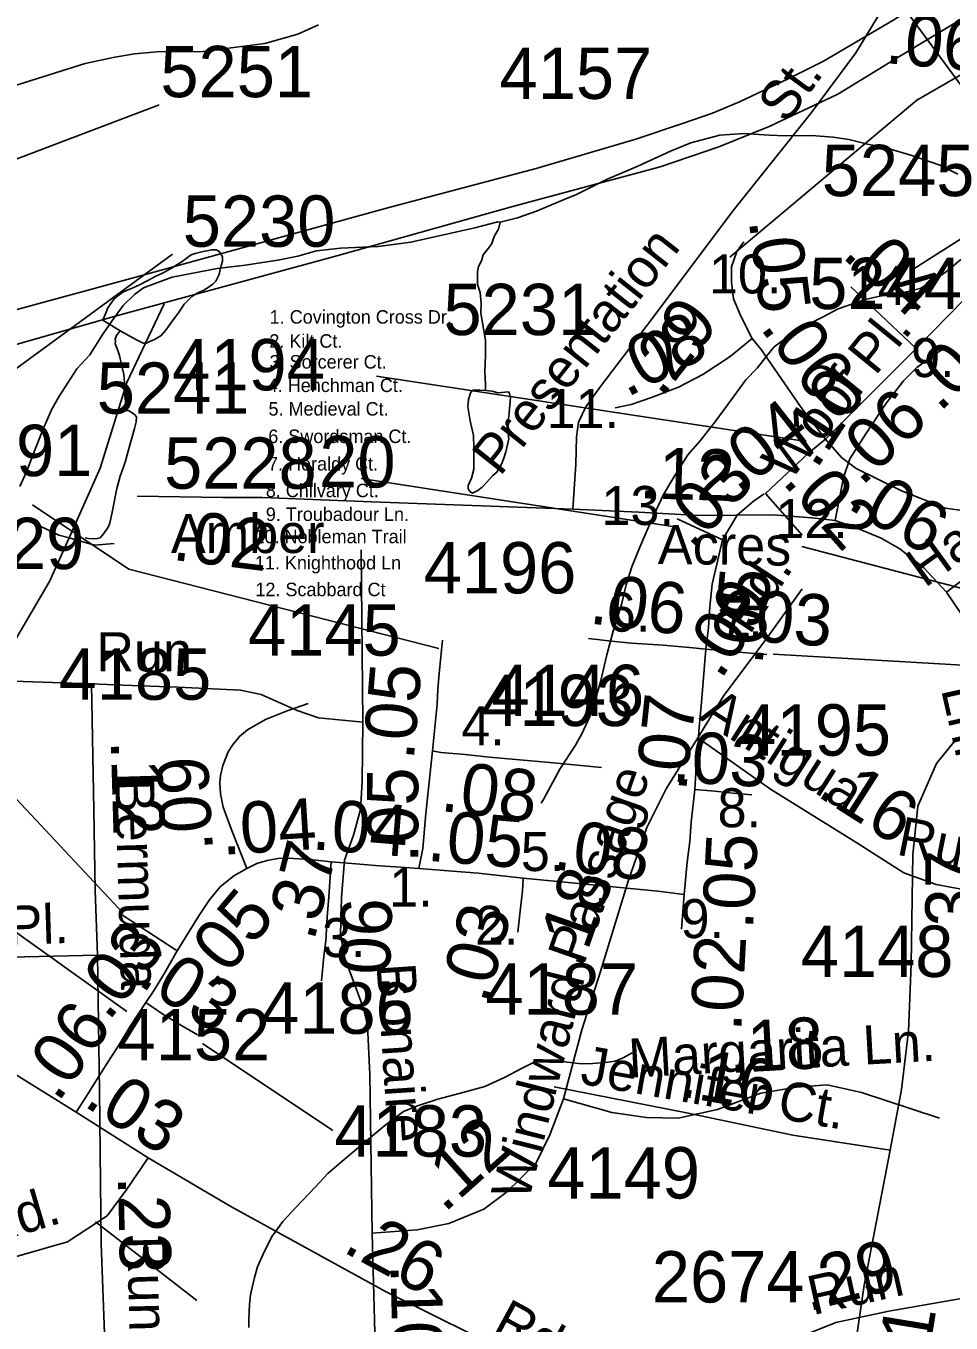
# Model space of a CAD drawing. Extents: x 2169602 to 2449496, y 721995 to 810662.
# Drawn here: x 2403794 to 2406048, y 797480 to 800639 of the extents above; entities that cross this region are included whole.
import ezdxf

# ---------------------------------------------------------------- set-up
doc = ezdxf.new("R2010")
doc.units = 0
doc.layers.add('Default', color=7, linetype='Continuous')

msp = doc.modelspace()

# ---------------------------------------------------------------- linework, layer by layer
at = {"layer": 'Default'}
for p, q in [((2405489.9, 801286.9), (2406019.8, 800565.3)), ((2406019.8, 800565.3), (2406569.2, 799817.1)), ((2403294.3, 800133.5), (2404118.5, 800446.6)), ((2403519.9, 799622.4), (2404150.8, 800082.9)), ((2405962.6, 799853.1), (2405804, 800003.6)), ((2405962.6, 799853.1), (2406121.3, 800016)), ((2405741.8, 799632.6), (2405962.6, 799853.1)), ((2405679.3, 799629.3), (2404647.8, 799785.8)), ((2405384.6, 799417.5), (2404611, 799537.2)), ((2406036.3, 799259.9), (2406417.8, 799553.3)), ((2405595.6, 799500.6), (2405685.3, 799399.1)), ((2405490.9, 799387.3), (2405380.6, 799438.2)), ((2404615, 798943.7), (2404610.6, 799363)), ((2404030.8, 798478.1), (2403418.4, 799132)), ((2405614.8, 799108.9), (2406089.1, 799081.3)), ((2404040, 798238.7), (2403317.1, 798754.4)), ((2404224.2, 798160.4), (2404541.9, 797948.6)), ((2403963.7, 797726.4), (2404210.6, 797535.2))]:
    msp.add_line(p, q, dxfattribs=at)
for points in [[(2403377.2, 799750.9), (2404006.2, 799930.7), (2404551.3, 800079.3), (2404977.4, 800198.2), (2405339, 800295.7), (2405481.7, 800344.8), (2405604.6, 800394), (2405771.8, 800472.6), (2405924.3, 800566), (2406071.9, 800654.5), (2406189.9, 800733.2), (2406384.3, 800910.5), (2406582.3, 801100.2), (2406756.1, 801317.5), (2406904.8, 801533.2), (2407002, 801710.2), (2407163.8, 802046.1), (2407288.3, 802310.2), (2407429.5, 802608.9), (2407524.8, 802817.7), (2407686.9, 803154.5), (2407747.7, 803289.7), (2407772, 803339.7)], [(2405508.9, 800075.9), (2405964.8, 800458.1), (2406738.3, 800904.8)], [(2403279.8, 799814.7), (2404050, 800023.8), (2404681.3, 800197.8), (2405036.8, 800292.1), (2405279.5, 800363.6), (2405393.2, 800401.5), (2405466.5, 800426.7), (2405532.1, 800454.5), (2405650.9, 800510.1), (2405736.7, 800553), (2405908.5, 800654), (2406161.1, 800815.5)], [(2405126.7, 799462.4), (2405133.4, 799571.4), (2405135.7, 799638.5), (2405140.6, 799674.1), (2405158.4, 799711.7), (2405194, 799761.2), (2405320.5, 799927.3), (2405514.5, 800186.6), (2405707.9, 800428.3), (2405815.9, 800573.8), (2405907.4, 800725.1)], [(2404506.6, 800641.4), (2404456.2, 800619), (2404376.5, 800596.3), (2404225.4, 800577), (2404113, 800575.6), (2404059, 800571.4), (2404010.7, 800562.8), (2403938.1, 800547.2), (2403687.5, 800468.8)], [(2405950.9, 800043.7), (2406733.7, 800541), (2407056.1, 800637.7)], [(2404949.5, 800161.5), (2404991.5, 800171.8), (2405037.6, 800188.3), (2405105.3, 800216.6), (2405135.2, 800228.7), (2405208.8, 800265.1), (2405284.9, 800297.4), (2405364.5, 800334), (2405414.1, 800354.1), (2405484.4, 800372.7), (2405544.1, 800377), (2405604.4, 800373.2), (2405644.4, 800371.6), (2405708.1, 800372.1), (2405760.2, 800368.3), (2405798.4, 800362.5), (2405844.5, 800350.7), (2405886.5, 800342.7), (2405952.6, 800323.4), (2406020.4, 800299.7), (2406064.5, 800278.1)], [(2403779.6, 799517.4), (2403795.4, 799553.1), (2403811, 799593.4), (2403835, 799655.5), (2403856.5, 799703.7), (2403874.2, 799735.5), (2403917.8, 799804), (2403950, 799838.1), (2403981.6, 799888), (2404009.3, 799928.5), (2404031.2, 799958.4), (2404058.9, 799984.6), (2404080.9, 800000.8), (2404106.7, 800011.1), (2404150.6, 800027.2), (2404260.3, 800047.9), (2404328.4, 800056.2), (2404408.1, 800068.5), (2404456.3, 800078.7), (2404502, 800091.2), (2404560.1, 800097.4), (2404652.1, 800101.8), (2404732.1, 800112.4), (2404825.6, 800133.2), (2404887.5, 800147.3), (2404943.5, 800161.6), (2404949.5, 800161.5)], [(2404913.8, 799751.5), (2404913.8, 799765.7), (2404911.7, 799797.7), (2404913.8, 799837.5), (2404913.4, 799873.7), (2404902.7, 799939.4), (2404902.9, 799963.3), (2404900.4, 799989.6), (2404894.3, 800009.2), (2404894.3, 800031.5), (2404894.1, 800041.3), (2404896.6, 800053.5), (2404904.3, 800067.3), (2404908, 800081.3), (2404918.1, 800093.6), (2404928.1, 800107.5), (2404935.7, 800127.5), (2404945.6, 800143.8), (2404949.5, 800161.5)], [(2404023.6, 799896.3), (2404063.3, 799874.9), (2404080, 799866.7), (2404088, 799866.7), (2404097.6, 799870.9), (2404107.6, 799875.1), (2404123.8, 799885.2), (2404133.9, 799897.1), (2404151.5, 799921.1), (2404167.3, 799943.1), (2404179.4, 799961.2), (2404193.1, 799975.3), (2404200.9, 799981.4), (2404213.2, 799989.3), (2404227.2, 799995.7), (2404240.9, 800003.8), (2404249.1, 800009.8), (2404256.7, 800017.6), (2404264.9, 800033.8), (2404268.4, 800049.9), (2404272.9, 800065.9), (2404272.7, 800075.6), (2404270.4, 800081.7), (2404268.4, 800085.6), (2404264.5, 800089.9), (2404258.4, 800093.6), (2404246.5, 800093.8), (2404238.5, 800091.8), (2404226.2, 800089.5), (2404206.5, 800085.2), (2404196.8, 800081.4), (2404190.7, 800077.5), (2404174.5, 800065.3), (2404148.4, 800049), (2404126.9, 800036.8), (2404109.1, 800029), (2404090.8, 800018.8), (2404070.7, 800008.8), (2404053.3, 800000.5), (2404033.2, 799992.6), (2404021.3, 799984.3), (2404009.4, 799974.3), (2403993.4, 799952.4), (2403987.7, 799938.2), (2403981.1, 799922.2), (2404023.6, 799896.3)], [(2405563.4, 799878.1), (2405536.4, 799930.5), (2405517.7, 799974.5), (2405512.7, 800015.1), (2405512.7, 800052.3), (2405526.2, 800089.6), (2405543.1, 800113.3)], [(2405049.5, 798746.5), (2405055.5, 798756.6), (2405095, 798828.9), (2405133, 798887.2), (2405148.6, 798915.3), (2405168.2, 798957.4), (2405180.3, 798993.2), (2405193.9, 799041.5), (2405209.5, 799107.3), (2405225, 799165.4), (2405244.7, 799229.7), (2405256.6, 799277.8), (2405270.2, 799321.6), (2405290, 799369.7), (2405317.5, 799434.1), (2405347.3, 799498.2), (2405374.9, 799544.3), (2405406.7, 799594.7), (2405436.5, 799628.7), (2405474.4, 799676.9), (2405503.9, 799717.1), (2405547.6, 799777.4), (2405575.7, 799805.2), (2405599.3, 799835.3), (2405617.1, 799857.7), (2405654.8, 799885.7), (2405698.7, 799911.9), (2405735, 799930), (2405772.7, 799950.2), (2405838.6, 799972.7), (2405874.2, 799981.1), (2405928.4, 799989.2), (2405972.3, 799999.6), (2405997.9, 800013.5), (2406039.9, 800043.7), (2406071.9, 800070.1)], [(2403899.3, 799392.1), (2403975, 799562.1), (2404040, 799770.7), (2404130.8, 799962.4)], [(2404023.6, 799896.3), (2404015.6, 799886.5), (2404011.9, 799876.5), (2404012.1, 799870.4), (2404011.9, 799864.4), (2404017.8, 799848.5), (2404021.7, 799836.5), (2404028.1, 799810.4), (2404032.4, 799790.3), (2404034.4, 799770.5), (2404034.4, 799754.7), (2404034.8, 799736.4), (2404036.7, 799724.8), (2404036.5, 799708.6), (2404036.9, 799702.4)], [(2405563.4, 799878.1), (2405509.3, 799834.1), (2405443.2, 799790.1), (2405384, 799759.6), (2405318, 799734.3), (2405268.9, 799717.3), (2405229.9, 799708.9)], [(2405741.8, 799632.6), (2405683, 799710.1), (2405585.5, 799851), (2405563.4, 799878.1)], [(2405765.2, 799434.6), (2405785.7, 799539.3), (2405801, 799585), (2405840.2, 799645.9), (2405888.1, 799717.7), (2405931.6, 799774.3), (2405964.3, 799806.9), (2406003.5, 799835.2), (2406038.3, 799859.1)], [(2404913.8, 799751.5), (2404899.8, 799751.6), (2404884, 799751.6), (2404877.9, 799747.2), (2404871.9, 799729.5), (2404870.3, 799711.5), (2404876.5, 799677.2), (2404884.5, 799641.6), (2404884.9, 799613.5), (2404884.9, 799585.5), (2404884.9, 799559.6), (2404879.5, 799537.7), (2404871.3, 799519.4), (2404871.3, 799511.3), (2404875.4, 799505.4), (2404881.6, 799501.3), (2404895.3, 799507.7), (2404905.2, 799515.6), (2404917.3, 799527.5), (2404931, 799543.6), (2404941, 799551.9), (2404952.7, 799572), (2404958.5, 799586.1), (2404962.8, 799601.7), (2404970.8, 799633.8), (2404966.5, 799662), (2404970.4, 799687.8), (2404974.3, 799733.9), (2404972, 799743.9), (2404969.8, 799747.9), (2404943.9, 799745.7), (2404930.2, 799749.5), (2404913.8, 799751.5)], [(2403938.3, 799392), (2403946.7, 799390.3), (2403958.4, 799390.2), (2403968.2, 799390.3), (2403974.6, 799392.2), (2403984.2, 799402.5), (2403994.7, 799418.4), (2403998.3, 799428.4), (2404004.1, 799454.7), (2404015.8, 799512.5), (2404023.8, 799542.6), (2404035.5, 799576.5), (2404045.3, 799612.7), (2404052.9, 799638.7), (2404058.8, 799658.9), (2404062.7, 799674.6), (2404063.1, 799686.7), (2404059, 799692.6), (2404050.6, 799698.7), (2404042.8, 799702.7), (2404036.9, 799702.4)], [(2405741.8, 799632.6), (2405701.7, 799599.6), (2405595.6, 799500.6)], [(2405741.8, 799632.6), (2405780.5, 799588.1), (2405816.4, 799560.9), (2405926.8, 799506.4), (2406034.3, 799464.8), (2406127, 799451.6), (2406324.1, 799444.3), (2406544.8, 799439.7)], [(2405126.7, 799462.4), (2404636.2, 799479.9), (2404370.2, 799490.3), (2404273.5, 799490.3), (2404064.8, 799494.1)], [(2405490.9, 799387.3), (2405526.7, 799447.6), (2405565.4, 799480.6), (2405592.7, 799499.2)], [(2404799.8, 799122.8), (2404044.6, 799316.2), (2403809.8, 799472.7)], [(2405765.2, 799434.6), (2405708.7, 799440.7), (2405614.6, 799448.7), (2405433.2, 799446.6), (2405286.9, 799454.5), (2405126.7, 799462.4)], [(2403443.3, 799298.8), (2403536.4, 799333.4), (2403643.4, 799340.3), (2403698.6, 799367.9), (2403733.2, 799416.2), (2403760.8, 799433.5), (2403802.2, 799433.5), (2403874.6, 799399), (2403899.3, 799392.1)], [(2406036.3, 799259.9), (2405981.7, 799319.5), (2405922.9, 799365.2), (2405877.2, 799391.3), (2405820.6, 799415.3), (2405765.2, 799434.6)], [(2401282.1, 797195.1), (2401388.9, 797295.7), (2401621, 797432.1), (2401720.8, 797407), (2401854.9, 797332.1), (2401988, 797309.7), (2402162.9, 797407.8), (2402353.8, 797443.2), (2402519.9, 797561.3), (2402702, 797829.8), (2402841.9, 798138.6), (2403041, 798315), (2403189.8, 798390.6), (2403421.9, 798648.3), (2403521, 798833.3), (2403677.8, 798990.8), (2403851.9, 799285.8), (2403899.3, 799392.1)], [(2403899.3, 799392.1), (2403960.9, 799374.8), (2404009.2, 799378.2)], [(2405450.8, 799121.2), (2405456.8, 799173.8), (2405459.9, 799224.8), (2405465.9, 799279.3), (2405490.9, 799387.3)], [(2405683.9, 799371.4), (2406139.7, 799251.7), (2406595.6, 799251.7)], [(2405431.1, 798905), (2405494.4, 799008.6), (2405594.9, 799142.6), (2405684.9, 799268.3)], [(2406194.5, 798540.8), (2406184.4, 798594.9), (2406185.8, 798643.7), (2406192.8, 798716.3), (2406196.9, 798793.2), (2406196.9, 798837.8), (2406192.8, 798883.9), (2406178.8, 798950.3), (2406153.6, 799036.8), (2406134.1, 799092.7), (2406117.3, 799129), (2406072.5, 799207.5), (2406036.3, 799259.9)], [(2405450.8, 799121.2), (2405410.5, 799125.4), (2405346.3, 799130.9), (2405308.4, 799133.3), (2405269.3, 799135.9), (2405220.6, 799140.9), (2405164.5, 799146.9)], [(2404784.7, 798873.4), (2404795.6, 798987.4), (2404797.3, 799023.9), (2404801.1, 799062), (2404808.6, 799142.8)], [(2405423.8, 798779.1), (2405426.6, 798834.3), (2405430.6, 798876.8), (2405433.6, 798922.3), (2405438.7, 798982.7), (2405450.8, 799121.2)], [(2405450.8, 799121.2), (2405506, 799116.3), (2405549.5, 799112.1), (2405598.6, 799107.9)], [(2403954.1, 799036.9), (2403405.3, 799055.7), (2403213.8, 799063.1), (2403110.2, 799051.6), (2403038, 799006.5), (2402996.2, 798955.2), (2402950.7, 798851.6), (2402939.1, 798734.3), (2402934.4, 798467.3), (2402928.2, 798303.9), (2402911.4, 798161.5), (2402883.7, 798013.9)], [(2403954.1, 799036.9), (2403959.9, 798729), (2403963, 798533.2), (2403968.3, 798376.2)], [(2404615, 798943.7), (2404507.2, 798954.2), (2404454.8, 798972), (2404366.9, 799010.7), (2404316.7, 799021.2), (2404163.9, 799028.5), (2404030, 799033.7), (2403954.1, 799036.9)], [(2404332.1, 798586.8), (2404294.4, 798683.8), (2404274.7, 798736.2), (2404268.2, 798768.8), (2404266.1, 798795.5), (2404267.8, 798813.7), (2404273.6, 798837.7), (2404286.6, 798871.5), (2404297.2, 798887.5), (2404314.7, 798908.2), (2404334.3, 798924.6), (2404377.9, 798949.6), (2404430.2, 798971.4), (2404481.4, 798988.9)], [(2404615, 798943.7), (2404613.4, 798798.1), (2404609.2, 798731.1), (2404592.4, 798668.3), (2404570.5, 798607.6), (2404562.6, 798516.5), (2404560.5, 798426.4), (2404571, 798368.8), (2404617, 798244.2), (2404625.9, 798204.4), (2404632.2, 798085.1), (2404637.4, 797698.7)], [(2406970, 798924.1), (2406421.1, 798942.9), (2406229.6, 798950.2), (2406126.1, 798938.7), (2406053.9, 798893.7), (2406012, 798842.4), (2405966.5, 798738.7), (2405955, 798621.4), (2405950.3, 798354.4), (2405944, 798191.1), (2405927.2, 798048.7), (2405899.5, 797901)], [(2405103.6, 798026.4), (2405148.1, 798194), (2405194.1, 798336.4), (2405261.1, 798556.3), (2405306.6, 798687.1), (2405353.7, 798781.4), (2405431.1, 798905)], [(2405431.1, 798905), (2405608, 798780.3), (2405818.3, 798649.5), (2405932.8, 798576.7), (2406011.3, 798547.9), (2406081, 798534.8), (2406108.9, 798534.8), (2406194.5, 798540.8)], [(2404751.1, 798587.2), (2404760.7, 798635.4), (2404768.2, 798720.7), (2404784.7, 798873.4)], [(2404784.7, 798873.4), (2404805.2, 798869.9), (2404864, 798864.4), (2404923.8, 798858.4), (2405079.3, 798844.3), (2405196.2, 798833.3)], [(2402587.2, 798837.2), (2402848.8, 798671.7), (2403171.1, 798470.7), (2403522.6, 798238.2), (2403916.2, 797993.8)], [(2405397.9, 798524), (2405405.3, 798602.8), (2405411.1, 798653), (2405415, 798700), (2405423.8, 798779.1)], [(2405423.8, 798779.1), (2405472, 798775), (2405508.2, 798770.9), (2405562.4, 798766.7)], [(2404332.1, 798586.8), (2404356.4, 798598.9), (2404381.9, 798606.2), (2404407.4, 798611.1), (2404432.8, 798612), (2404485.6, 798609.3), (2404538, 798603)], [(2404162.9, 798386.3), (2404215, 798471.6), (2404241.1, 798510.3), (2404267, 798542.7), (2404300.4, 798569.5), (2404332.1, 798586.8)], [(2404538, 798603), (2404531.8, 798518.3), (2404528.2, 798468.1), (2404524.6, 798410.6), (2404519.8, 798373.6), (2404513.8, 798313.7)], [(2404538, 798603), (2404598, 798598), (2404655.8, 798593.8), (2404707.3, 798590.6), (2404751.1, 798587.2)], [(2404751.1, 798587.2), (2404895.8, 798575.3), (2405005.4, 798563.5)], [(2405005.4, 798563.5), (2405003.4, 798532.8), (2404998.9, 798490.2), (2404992.2, 798432)], [(2405005.4, 798563.5), (2405182.7, 798546.2), (2405333.4, 798532.1), (2405397.9, 798524)], [(2405390.8, 798438.9), (2405397.9, 798524)], [(2404162.9, 798386.3), (2404106.9, 798423.4), (2404029.7, 798473.6)], [(2404086.4, 798260.4), (2404105, 798288.6), (2404131.8, 798332.3), (2404162.9, 798386.3)], [(2403968.3, 798376.2), (2403436.2, 798363.6)], [(2403968.3, 798376.2), (2403973, 798045.3), (2403977.7, 797672.5), (2403988.1, 797389.8), (2403994.4, 797155.2)], [(2403916.2, 797993.8), (2403941.5, 798032.2), (2403962.6, 798066.4), (2403993.7, 798115.5), (2404021.9, 798159.1), (2404048.7, 798204.2), (2404086.4, 798260.4)], [(2404086.4, 798260.4), (2404127.4, 798232.5), (2404167.8, 798207.8), (2404212.1, 798181.6)], [(2405270.9, 798138.3), (2405249, 798126.2), (2405229.3, 798117.8), (2405211.6, 798115.6), (2405175.1, 798111.8), (2405147.5, 798111.5), (2405113.2, 798115), (2405083.3, 798119.2), (2405053.5, 798120.8), (2405035.3, 798116.7), (2405003.3, 798100.4), (2404959.6, 798078.2), (2404911.9, 798055.9), (2404861.8, 798041.9), (2404797.8, 798025.2), (2404748.4, 798009.2), (2404714.2, 797994.9), (2404668.5, 797960.8), (2404569, 797878.1), (2404529.2, 797844), (2404499.7, 797811.9), (2404449.7, 797759.4), (2404419.7, 797727.5), (2404393.7, 797691.3), (2404374.2, 797653.2), (2404358.4, 797617.1), (2404350.6, 797591.1), (2404341.2, 797549.1), (2404338.9, 797525.1), (2404337.1, 797488.9), (2404337.1, 797469)], [(2405899.5, 797901), (2405662.5, 797937.7), (2405403, 797992.1), (2405080.7, 798054.9)], [(2405103.6, 798026.4), (2405221.8, 797992.9), (2405305.5, 797980.3), (2405383, 797979.3), (2405478.7, 798000.2), (2405584.4, 798040), (2405671.3, 798054.7), (2405745.6, 798059.9), (2405829.3, 798041.1), (2406019.7, 797979.3)], [(2404637.4, 797698.7), (2404747.3, 797707), (2404824.7, 797722.7), (2404909.5, 797757.3), (2404963.9, 797798.1), (2405036.1, 797868.3), (2405070.1, 797938.5), (2405103.6, 798026.4)], [(2403916.2, 797993.8), (2404091.9, 797882.2)], [(2404091.9, 797882.2), (2404038, 797803.6), (2403992, 797741.2), (2403895.1, 797678.1), (2403770.8, 797641.8), (2403445.2, 797540.7), (2402856.1, 797374.3), (2402640.5, 797313.6), (2402417.7, 797236.1)], [(2404091.9, 797882.2), (2404293.3, 797763.8), (2404670, 797556.5), (2404886.1, 797449.7), (2405068.2, 797341.9), (2405194.2, 797271.7), (2405269.6, 797211)], [(2405899.5, 797901), (2405836.2, 797572.2), (2405795.9, 797295.8), (2405754.1, 797059.1), (2405726.9, 796981.6), (2405687.1, 796925.1), (2405617, 796866.5)], [(2404637.4, 797698.7), (2404646.3, 797365.7), (2404649.5, 797177.2)], [(2405103.1, 797186.1), (2405304.2, 797274.8), (2405566.6, 797395.9), (2405700.9, 797454.6), (2405767, 797481.2), (2405896, 797508.9), (2406087.4, 797542), (2406220.1, 797566.4), (2406327.4, 797591.9), (2406443, 797644.7), (2406487.9, 797670)]]:
    msp.add_lwpolyline(points, dxfattribs=at)

# ---------------------------------------------------------------- texts
for s, height, rotation, p in [('.06', 125, 354.9536, (2405885, 800548.7)), ('St.', 95, 53.687, (2405647.4, 800398.4)), ('Presentation', 95, 51.6804, (2404949, 799540)), ('.05', 125, 277.129, (2405554.8, 800164.9)), ('.04', 125, 317.6877, (2405778.8, 800077.8)), ('.29', 125, 51.8613, (2405342.6, 799730.7)), ('.08', 125, 27.2013, (2405257.5, 799732.9)), ('Woof Pl.', 95, 50.8936, (2405654.1, 799527.5)), ('.06', 125, 306.6515, (2405580.7, 799903.9)), ('.04', 125, 43.7249, (2406020, 799696.4)), ('.10', 125, 56.9062, (2405719.3, 799556.4)), ('.06', 125, 43.7249, (2405829.8, 799515.8)), ('.04', 125, 38.0687, (2405529.8, 799497.4)), ('.20', 125, 359.5387, (2404461.6, 799516.5)), ('.12', 125, 358.223, (2405286.9, 799488.9)), ('.03', 125, 47.1845, (2405417.6, 799359.6)), ('.02', 125, 311.4731, (2405634, 799527.7)), ('.06', 125, 328.6951, (2405791.3, 799467.4)), ('Hatch', 95, 35.842, (2405983.7, 799269.1)), ('.02', 125, 353.0032, (2404148.4, 799339.1)), ('Acres', 95, 359.2358, (2405333.3, 799328.9)), ('Rd.', 95, 56.9062, (2405557.2, 799154)), ('.05', 125, 84.5084, (2405588, 799080.6)), ('.06', 125, 352.791, (2405164.2, 799184.2)), ('.09', 125, 56.9062, (2405486.7, 799044.1)), ('.03', 125, 355.9989, (2405522.4, 799143.5)), ('.05', 125, 85.2071, (2404738.7, 798849)), ('Ln.', 95, 282.8001, (2406023.1, 799023.1)), ('.07', 125, 83.9019, (2405402, 798772.9)), ('Antigua', 95, 327.5014, (2405432, 798951.8)), ('.03', 125, 356.6889, (2405366.6, 798798.4)), ('.12', 125, 271.6786, (2404000.8, 798898.3)), ('.09', 125, 93.2961, (2404250.1, 798630.9)), ('.08', 125, 353.0532, (2404801.6, 798727.6)), ('Passage', 95, 70.7384, (2405153, 798349.1)), ('Bermuda', 95, 271.6786, (2404011.2, 798806.6)), ('.05', 125, 89.9598, (2404749.7, 798600.6)), ('.16', 125, 327.5014, (2405717.6, 798765.7)), ('.04', 125, 3.5695, (2404273, 798620.2)), ('.04', 125, 355.365, (2404488.8, 798634.1)), ('.05', 125, 355.365, (2404769.3, 798606.2)), ('.08', 125, 352.7976, (2405075.9, 798585.7)), ('Run', 95, 348.6863, (2405912.3, 798621.3)), ('.37', 125, 75.5568, (2404495.6, 798407.7)), ('.05', 125, 86.9933, (2405565, 798437)), ('.37', 125, 89.8559, (2406109.7, 798399.3)), ('.18', 125, 70.7384, (2405147.1, 798340.7)), ('.05', 125, 49.7039, (2404255.4, 798290.8)), ('Rockport Pl.', 95, 1.8409, (2403207.9, 798383.5)), ('.06', 125, 88.1266, (2404679.4, 798280.6)), ('.03', 125, 75.5404, (2404919.7, 798254.8)), ('.03', 125, 51.7243, (2403995.2, 798212.7)), ('.02', 125, 86.9513, (2405536.5, 798188.8)), ('.03', 125, 327.2921, (2404062.8, 798307)), ('Bonaire', 95, 273.785, (2404648, 798353.7)), ('Windward', 95, 75.8656, (2405018.4, 797774.2)), ('.06', 125, 54.5682, (2403872.1, 798014.6)), ('Margarita Ln.', 95, 3.1812, (2405264.5, 798077.4)), ('.18', 125, 3.1812, (2405508.4, 798088.8)), ('Jennifer Ct.', 95, 350.0561, (2405141.8, 798063.3)), ('.16', 125, 350.0561, (2405382.2, 798032.9)), ('.03', 125, 327.2921, (2403931.5, 798011)), ('.12', 125, 41.7392, (2404812.9, 797746.4)), ('.23', 125, 271.404, (2404018.1, 797837.1)), ('Rd.', 95, 16.5568, (2403694.9, 797668.5)), ('.26', 125, 331.5216, (2404562.5, 797655.3)), ('Run', 95, 271.404, (2404040.7, 797691.3)), ('.29', 125, 14.4911, (2405699.6, 797507.7)), ('.10', 125, 271.4198, (2404682.1, 797622.6)), ('Run', 95, 12.5444, (2405710.8, 797499)), ('Rd.', 95, 331.5216, (2404926.6, 797457.9)), ('.21', 125, 80.6808, (2405974.2, 797282))]:
    msp.add_text(s, height=height, rotation=rotation, dxfattribs=at).set_placement(p)
for s, height, p in [('5251', 125, (2404121.7, 800465.5)), ('4157', 125, (2404947.9, 800461.3)), ('5245', 125, (2405732.7, 800224.5)), ('5230', 125, (2404176.1, 800101.2)), ('10.', 95, (2405457.9, 799987.5)), ('5244', 125, (2405702.3, 799949.4)), ('14.', 95, (2405798.4, 799959.3)), ('5231', 125, (2404811.3, 799886.1)), ('1. Covington Cross Dr.', 32.808, (2404387.9, 799914)), ('4194', 125, (2404150.5, 799751.6)), ('2. Kilt Ct.', 32.808, (2404387.1, 799855.4)), ('9.', 95, (2405950.4, 799783.8)), ('5241', 125, (2403966.7, 799694.5)), ('3. Sorcerer Ct.', 32.808, (2404387.7, 799804.6)), ('4. Henchman Ct.', 32.808, (2404383.2, 799747.4)), ('11.', 95, (2405062.6, 799659.5)), ('5. Medieval Ct.', 32.808, (2404385.1, 799690.1)), ('4191', 125, (2403584, 799542.7)), ('6. Swordsman Ct.', 32.808, (2404384.6, 799623.2)), ('5228', 125, (2404130.6, 799511.9)), ('7. Heraldy Ct.', 32.808, (2404383.9, 799556.3)), ('8. Chilvary Ct.', 32.808, (2404378.4, 799491.3)), ('13.', 95, (2405196.2, 799423.6)), ('9. Troubadour Ln.', 32.808, (2404378.5, 799433.4)), ('12.', 95, (2405619.5, 799391.7)), ('5229', 125, (2403564.5, 799316.3)), ('Amber', 95, (2404147.4, 799355.4)), ('10. Nobleman Trail', 32.808, (2404351, 799379.2)), ('4196', 125, (2404763.1, 799256.9)), ('11. Knighthood Ln', 32.808, (2404351.9, 799315.4)), ('12. Scabbard Ct', 32.808, (2404353.1, 799250.2)), ('6.', 95, (2405209.1, 799163.8)), ('7.', 95, (2405483, 799149.5)), ('4145', 125, (2404335.2, 799105.4)), ('Run', 95, (2403965.7, 799067.5)), ('4185', 125, (2403873.8, 798998)), ('4146', 125, (2404928.3, 798958.1)), ('4193', 125, (2404903.4, 798934)), ('4195', 125, (2405529.6, 798861.9)), ('4.', 95, (2404854.8, 798887.1)), ('8.', 95, (2405479, 798687.4)), ('5.', 95, (2404999.7, 798580.8)), ('1.', 95, (2404679, 798494.2)), ('9.', 95, (2405388.7, 798417.5)), ('2.', 95, (2404887.9, 798401.3)), ('3.', 95, (2404515.5, 798371.3)), ('4148', 125, (2405681.7, 798322.9)), ('4187', 125, (2404913.4, 798230.9)), ('4186', 125, (2404367.1, 798184.5)), ('4152', 125, (2404017.4, 798119.9)), ('4183', 125, (2404545.6, 797885.3)), ('4149', 125, (2405064.3, 797783.3)), ('2674', 125, (2405318.9, 797530.1))]:
    msp.add_text(s, height=height, dxfattribs=at).set_placement(p)

doc.saveas('drawing.dxf')
